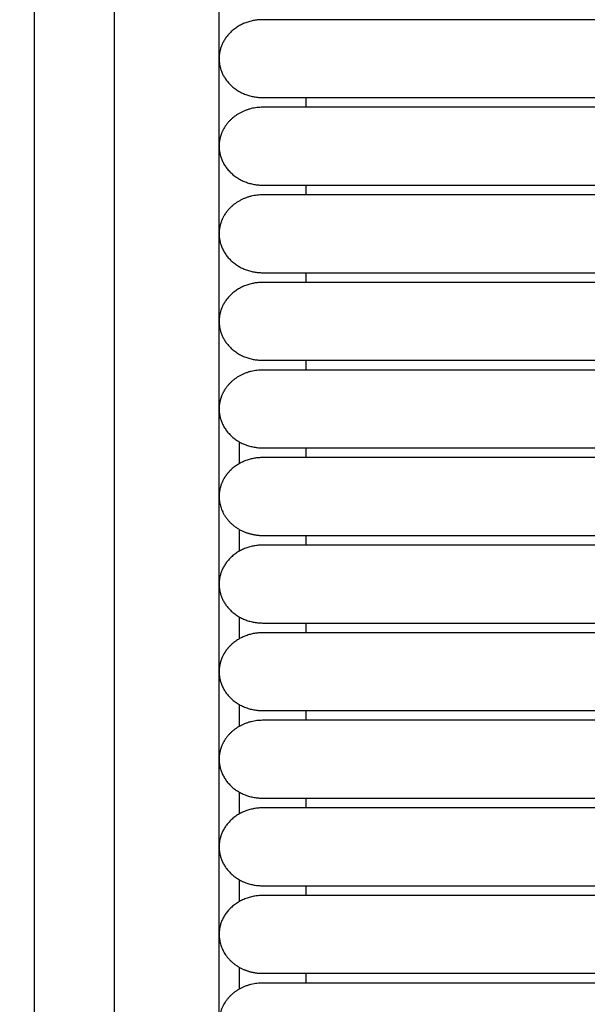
# Model space of a CAD drawing. Header units: millimetres. Extents: x -31695 to -19845, y -5614 to 7253.
# Tile 265 of 432: x -27600 to -27570, y 4860 to 4911. Entities that reach past the tile are written whole.
import ezdxf

# ---------------------------------------------------------------- set-up
doc = ezdxf.new("R2010")
doc.units = ezdxf.units.MM
doc.layers.add('2d', color=7, linetype='Continuous', true_color=0x000000)

msp = doc.modelspace()

# ---------------------------------------------------------------- linework, layer by layer
at = {"layer": '2d', "linetype": 'Continuous', "lineweight": -3}
msp.add_lwpolyline([(-27589.426, 4598.27), (-27589.426, 5374.719)], dxfattribs=at)
for points, knots in [([(-27595.609, 4580.414), (-27595.515, 4581.874), (-27595.437, 4583.335), (-27595.37, 4584.797), (-27595.297, 4586.378), (-27595.239, 4587.961), (-27595.189, 4589.544), (-27595.136, 4591.246), (-27595.094, 4592.949), (-27595.059, 4594.652), (-27595.021, 4596.505), (-27594.993, 4598.358), (-27594.97, 4600.211), (-27594.946, 4602.186), (-27594.929, 4604.161), (-27594.916, 4606.136), (-27594.902, 4608.199), (-27594.894, 4610.262), (-27594.888, 4612.325), (-27594.882, 4614.504), (-27594.879, 4616.683), (-27594.877, 4618.862), (-27594.875, 4622.137), (-27594.875, 4625.411), (-27594.875, 4628.686), (-27594.876, 4639.331), (-27594.875, 4649.975), (-27594.875, 4660.62), (-27594.875, 4672.699), (-27594.875, 4684.778), (-27594.875, 4696.856), (-27594.875, 4710.296), (-27594.875, 4723.735), (-27594.875, 4737.175), (-27594.875, 4751.989), (-27594.875, 4766.804), (-27594.875, 4781.619), (-27594.875, 4813.556), (-27594.875, 4845.491), (-27594.875, 4877.427), (-27594.875, 4910.929), (-27594.875, 4944.432), (-27594.875, 4977.935), (-27594.875, 5011.437), (-27594.875, 5044.939), (-27594.875, 5078.441), (-27594.875, 5094.409), (-27594.875, 5110.377), (-27594.875, 5126.346), (-27594.875, 5142.314), (-27594.875, 5158.284), (-27594.875, 5174.252), (-27594.875, 5181.659), (-27594.875, 5189.066), (-27594.875, 5196.473), (-27594.875, 5203.88), (-27594.875, 5211.288), (-27594.875, 5218.695), (-27594.875, 5224.095), (-27594.875, 5229.495), (-27594.875, 5234.895)], [0, 0, 0, 0, 4.32571, 4.32571, 4.32571, 9.006348, 9.006348, 9.006348, 14.041632, 14.041632, 14.041632, 19.519096, 19.519096, 19.519096, 25.35732, 25.35732, 25.35732, 31.454857, 31.454857, 31.454857, 37.895938, 37.895938, 37.895938, 47.575429, 47.575429, 47.575429, 79.038556, 79.038556, 79.038556, 114.740207, 114.740207, 114.740207, 154.464201, 154.464201, 154.464201, 198.253062, 198.253062, 198.253062, 292.648844, 292.648844, 292.648844, 391.674129, 391.674129, 391.674129, 490.698643, 490.698643, 490.698643, 537.896832, 537.896832, 537.896832, 585.096367, 585.096367, 585.096367, 606.990068, 606.990068, 606.990068, 628.884072, 628.884072, 628.884072, 644.845046, 644.845046, 644.845046, 644.845046]), ([(-27599.815, 4580.596), (-27599.721, 4582.035), (-27599.643, 4583.484), (-27599.576, 4584.924), (-27599.504, 4586.492), (-27599.444, 4588.061), (-27599.395, 4589.629), (-27599.341, 4591.321), (-27599.298, 4593.014), (-27599.263, 4594.706), (-27599.224, 4596.551), (-27599.195, 4598.396), (-27599.171, 4600.241), (-27599.146, 4602.211), (-27599.128, 4604.181), (-27599.114, 4606.15), (-27599.1, 4608.21), (-27599.09, 4610.269), (-27599.083, 4612.329), (-27599.076, 4614.506), (-27599.073, 4616.683), (-27599.07, 4618.86), (-27599.067, 4621.379), (-27599.066, 4623.899), (-27599.065, 4626.418), (-27599.065, 4627.173), (-27599.065, 4627.928), (-27599.064, 4628.683), (-27599.061, 4639.328), (-27599.058, 4649.973), (-27599.056, 4660.618), (-27599.053, 4672.697), (-27599.051, 4684.776), (-27599.049, 4696.855), (-27599.047, 4710.294), (-27599.046, 4723.734), (-27599.045, 4737.174), (-27599.043, 4751.989), (-27599.042, 4766.803), (-27599.041, 4781.618), (-27599.04, 4813.555), (-27599.039, 4845.491), (-27599.038, 4877.427), (-27599.038, 4910.93), (-27599.038, 4944.432), (-27599.038, 4977.935), (-27599.038, 5011.437), (-27599.038, 5044.939), (-27599.038, 5078.441), (-27599.039, 5094.41), (-27599.039, 5110.378), (-27599.039, 5126.346), (-27599.04, 5142.315), (-27599.04, 5158.284), (-27599.041, 5174.252), (-27599.042, 5181.659), (-27599.042, 5189.067), (-27599.043, 5196.474), (-27599.043, 5202.878), (-27599.044, 5209.282), (-27599.044, 5215.686)], [0, 0, 0, 0, 4.271346, 4.271346, 4.271346, 8.910793, 8.910793, 8.910793, 13.915218, 13.915218, 13.915218, 19.369775, 19.369775, 19.369775, 25.191998, 25.191998, 25.191998, 31.279337, 31.279337, 31.279337, 37.714779, 37.714779, 37.714779, 45.161136, 45.161136, 45.161136, 47.392834, 47.392834, 47.392834, 78.857016, 78.857016, 78.857016, 114.55941, 114.55941, 114.55941, 154.283912, 154.283912, 154.283912, 198.073133, 198.073133, 198.073133, 292.469323, 292.469323, 292.469323, 391.494727, 391.494727, 391.494727, 490.51936, 490.51936, 490.51936, 537.717708, 537.717708, 537.717708, 584.917492, 584.917492, 584.917492, 606.811354, 606.811354, 606.811354, 625.740521, 625.740521, 625.740521, 625.740521])]:
    msp.add_open_spline(points, degree=3, knots=knots, dxfattribs=at)
for points, weights, knots in [([(-27587.16, 4910.88), (-27589.426, 4910.88), (-27589.426, 4908.85), (-27589.426, 4906.82), (-27587.16, 4906.82)], [1, 0.707106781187, 1, 0.707106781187, 1], [6.283185, 6.283185, 6.283185, 9.424778, 9.424778, 12.566371, 12.566371, 12.566371]), ([(-27579.226, 4910.88), (-27582.512, 4910.88), (-27584.836, 4910.88), (-27587.16, 4910.88), (-27587.16, 4910.88)], [1, 0.853553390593, 0.853553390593, 0.853553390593, 1], [0, 0, 0, 5.79899, 5.79899, 11.59798, 11.59798, 11.59798]), ([(-27587.16, 4906.82), (-27587.16, 4906.82), (-27584.836, 4906.82), (-27582.512, 4906.82), (-27579.226, 4906.82)], [1, 0.853553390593, 0.853553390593, 0.853553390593, 1], [0, 0, 0, 5.79899, 5.79899, 11.59798, 11.59798, 11.59798]), ([(-27579.226, 4906.312), (-27582.512, 4906.312), (-27584.836, 4906.312), (-27587.16, 4906.312), (-27587.16, 4906.312)], [1, 0.853553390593, 0.853553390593, 0.853553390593, 1], [0, 0, 0, 5.79899, 5.79899, 11.59798, 11.59798, 11.59798]), ([(-27589.179, 4905.204), (-27589.426, 4904.77), (-27589.426, 4904.282), (-27589.426, 4903.442), (-27588.762, 4902.847), (-27588.099, 4902.253), (-27587.16, 4902.253)], [0.874965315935, 0.909550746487, 1, 0.853553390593, 0.853553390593, 0.853553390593, 1], [2.290392, 2.290392, 2.290392, 3.313708, 3.313708, 4.970563, 4.970563, 6.627417, 6.627417, 6.627417]), ([(-27587.16, 4902.253), (-27587.16, 4902.253), (-27584.836, 4902.253), (-27582.512, 4902.253), (-27579.226, 4902.253)], [1, 0.853553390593, 0.853553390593, 0.853553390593, 1], [0, 0, 0, 5.79899, 5.79899, 11.59798, 11.59798, 11.59798]), ([(-27579.226, 4901.745), (-27582.512, 4901.745), (-27584.836, 4901.745), (-27587.16, 4901.745), (-27587.16, 4901.745)], [1, 0.853553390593, 0.853553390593, 0.853553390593, 1], [0, 0, 0, 5.79899, 5.79899, 11.59798, 11.59798, 11.59798]), ([(-27589.179, 4900.637), (-27589.426, 4900.202), (-27589.426, 4899.715), (-27589.426, 4898.874), (-27588.762, 4898.28), (-27588.099, 4897.685), (-27587.16, 4897.685)], [0.874965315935, 0.909550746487, 1, 0.853553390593, 0.853553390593, 0.853553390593, 1], [2.290392, 2.290392, 2.290392, 3.313708, 3.313708, 4.970563, 4.970563, 6.627417, 6.627417, 6.627417]), ([(-27587.16, 4897.178), (-27589.426, 4897.178), (-27589.426, 4895.148), (-27589.426, 4893.118), (-27587.16, 4893.118)], [1, 0.707106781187, 1, 0.707106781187, 1], [6.283185, 6.283185, 6.283185, 9.424778, 9.424778, 12.566371, 12.566371, 12.566371]), ([(-27587.16, 4897.685), (-27587.16, 4897.685), (-27584.836, 4897.685), (-27582.512, 4897.685), (-27579.226, 4897.685)], [1, 0.853553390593, 0.853553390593, 0.853553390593, 1], [0, 0, 0, 5.79899, 5.79899, 11.59798, 11.59798, 11.59798]), ([(-27579.226, 4897.178), (-27582.512, 4897.178), (-27584.836, 4897.178), (-27587.16, 4897.178), (-27587.16, 4897.178)], [1, 0.853553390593, 0.853553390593, 0.853553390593, 1], [0, 0, 0, 5.79899, 5.79899, 11.59798, 11.59798, 11.59798]), ([(-27587.16, 4893.118), (-27587.16, 4893.118), (-27584.836, 4893.118), (-27582.512, 4893.118), (-27579.226, 4893.118)], [1, 0.853553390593, 0.853553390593, 0.853553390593, 1], [0, 0, 0, 5.79899, 5.79899, 11.59798, 11.59798, 11.59798]), ([(-27579.226, 4892.61), (-27582.512, 4892.61), (-27584.836, 4892.61), (-27587.16, 4892.61), (-27587.16, 4892.61)], [1, 0.853553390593, 0.853553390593, 0.853553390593, 1], [0, 0, 0, 5.79899, 5.79899, 11.59798, 11.59798, 11.59798]), ([(-27589.179, 4891.502), (-27589.426, 4891.068), (-27589.426, 4890.58), (-27589.426, 4889.74), (-27588.762, 4889.145), (-27588.099, 4888.55), (-27587.16, 4888.55)], [0.874965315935, 0.909550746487, 1, 0.853553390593, 0.853553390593, 0.853553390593, 1], [2.290392, 2.290392, 2.290392, 3.313708, 3.313708, 4.970563, 4.970563, 6.627417, 6.627417, 6.627417]), ([(-27587.16, 4888.55), (-27587.16, 4888.55), (-27584.836, 4888.55), (-27582.512, 4888.55), (-27579.226, 4888.55)], [1, 0.853553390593, 0.853553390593, 0.853553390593, 1], [0, 0, 0, 5.79899, 5.79899, 11.59798, 11.59798, 11.59798]), ([(-27587.16, 4888.043), (-27588.099, 4888.043), (-27588.762, 4887.448), (-27589.016, 4887.221), (-27589.179, 4886.935)], [1, 0.853553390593, 0.853553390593, 0.853553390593, 0.874965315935], [0, 0, 0, 1.656854, 1.656854, 2.290392, 2.290392, 2.290392]), ([(-27579.226, 4888.043), (-27582.512, 4888.043), (-27584.836, 4888.043), (-27587.16, 4888.043), (-27587.16, 4888.043)], [1, 0.853553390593, 0.853553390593, 0.853553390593, 1], [0, 0, 0, 5.79899, 5.79899, 11.59798, 11.59798, 11.59798]), ([(-27589.179, 4886.935), (-27589.426, 4886.5), (-27589.426, 4886.013), (-27589.426, 4884.769), (-27588.189, 4884.204)], [0.874965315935, 0.909550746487, 1, 0.797556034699, 0.874965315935], [14.737798, 14.737798, 14.737798, 15.707963, 15.707963, 17.879391, 17.879391, 17.879391]), ([(-27587.16, 4883.983), (-27587.16, 4883.983), (-27584.836, 4883.983), (-27582.512, 4883.983), (-27579.226, 4883.983)], [1, 0.853553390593, 0.853553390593, 0.853553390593, 1], [0, 0, 0, 5.79899, 5.79899, 11.59798, 11.59798, 11.59798]), ([(-27587.16, 4883.476), (-27589.426, 4883.476), (-27589.426, 4881.446), (-27589.426, 4879.416), (-27587.16, 4879.416)], [1, 0.707106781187, 1, 0.707106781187, 1], [6.283185, 6.283185, 6.283185, 9.424778, 9.424778, 12.566371, 12.566371, 12.566371]), ([(-27579.226, 4883.476), (-27582.512, 4883.476), (-27584.836, 4883.476), (-27587.16, 4883.476), (-27587.16, 4883.476)], [1, 0.853553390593, 0.853553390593, 0.853553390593, 1], [0, 0, 0, 5.79899, 5.79899, 11.59798, 11.59798, 11.59798]), ([(-27587.16, 4879.416), (-27587.16, 4879.416), (-27584.836, 4879.416), (-27582.512, 4879.416), (-27579.226, 4879.416)], [1, 0.853553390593, 0.853553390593, 0.853553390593, 1], [0, 0, 0, 5.79899, 5.79899, 11.59798, 11.59798, 11.59798]), ([(-27587.16, 4878.908), (-27588.099, 4878.908), (-27588.762, 4878.314), (-27589.016, 4878.086), (-27589.179, 4877.8)], [1, 0.853553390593, 0.853553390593, 0.853553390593, 0.874965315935], [0, 0, 0, 1.656854, 1.656854, 2.290392, 2.290392, 2.290392]), ([(-27579.226, 4878.908), (-27582.512, 4878.908), (-27584.836, 4878.908), (-27587.16, 4878.908), (-27587.16, 4878.908)], [1, 0.853553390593, 0.853553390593, 0.853553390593, 1], [0, 0, 0, 5.79899, 5.79899, 11.59798, 11.59798, 11.59798]), ([(-27589.179, 4877.8), (-27589.426, 4877.366), (-27589.426, 4876.878), (-27589.426, 4874.848), (-27587.16, 4874.848)], [0.874965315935, 0.909550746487, 1, 0.707106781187, 1], [14.737798, 14.737798, 14.737798, 15.707963, 15.707963, 18.849556, 18.849556, 18.849556]), ([(-27587.16, 4874.848), (-27587.16, 4874.848), (-27584.836, 4874.848), (-27582.512, 4874.848), (-27579.226, 4874.848)], [1, 0.853553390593, 0.853553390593, 0.853553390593, 1], [0, 0, 0, 5.79899, 5.79899, 11.59798, 11.59798, 11.59798]), ([(-27579.226, 4874.341), (-27582.512, 4874.341), (-27584.836, 4874.341), (-27587.16, 4874.341), (-27587.16, 4874.341)], [1, 0.853553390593, 0.853553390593, 0.853553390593, 1], [0, 0, 0, 5.79899, 5.79899, 11.59798, 11.59798, 11.59798]), ([(-27589.179, 4873.233), (-27589.426, 4872.798), (-27589.426, 4872.311), (-27589.426, 4871.47), (-27588.762, 4870.876), (-27588.099, 4870.281), (-27587.16, 4870.281)], [0.874965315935, 0.909550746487, 1, 0.853553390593, 0.853553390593, 0.853553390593, 1], [2.290392, 2.290392, 2.290392, 3.313708, 3.313708, 4.970563, 4.970563, 6.627417, 6.627417, 6.627417]), ([(-27587.16, 4870.281), (-27587.16, 4870.281), (-27584.836, 4870.281), (-27582.512, 4870.281), (-27579.226, 4870.281)], [1, 0.853553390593, 0.853553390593, 0.853553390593, 1], [0, 0, 0, 5.79899, 5.79899, 11.59798, 11.59798, 11.59798]), ([(-27587.16, 4869.774), (-27589.426, 4869.774), (-27589.426, 4867.744), (-27589.426, 4865.714), (-27587.16, 4865.714)], [1, 0.707106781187, 1, 0.707106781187, 1], [6.283185, 6.283185, 6.283185, 9.424778, 9.424778, 12.566371, 12.566371, 12.566371]), ([(-27579.226, 4869.774), (-27582.512, 4869.774), (-27584.836, 4869.774), (-27587.16, 4869.774), (-27587.16, 4869.774)], [1, 0.853553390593, 0.853553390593, 0.853553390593, 1], [0, 0, 0, 5.79899, 5.79899, 11.59798, 11.59798, 11.59798]), ([(-27587.16, 4865.714), (-27587.16, 4865.714), (-27584.836, 4865.714), (-27582.512, 4865.714), (-27579.226, 4865.714)], [1, 0.853553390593, 0.853553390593, 0.853553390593, 1], [0, 0, 0, 5.79899, 5.79899, 11.59798, 11.59798, 11.59798]), ([(-27587.16, 4865.206), (-27589.426, 4865.206), (-27589.426, 4863.176), (-27589.426, 4861.932), (-27588.189, 4861.368)], [1, 0.707106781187, 1, 0.797556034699, 0.874965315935], [12.566371, 12.566371, 12.566371, 15.707963, 15.707963, 17.879391, 17.879391, 17.879391]), ([(-27579.226, 4865.206), (-27582.512, 4865.206), (-27584.836, 4865.206), (-27587.16, 4865.206), (-27587.16, 4865.206)], [1, 0.853553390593, 0.853553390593, 0.853553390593, 1], [0, 0, 0, 5.79899, 5.79899, 11.59798, 11.59798, 11.59798]), ([(-27587.16, 4861.146), (-27587.16, 4861.146), (-27584.836, 4861.146), (-27582.512, 4861.146), (-27579.226, 4861.146)], [1, 0.853553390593, 0.853553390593, 0.853553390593, 1], [0, 0, 0, 5.79899, 5.79899, 11.59798, 11.59798, 11.59798]), ([(-27579.226, 4860.639), (-27582.512, 4860.639), (-27584.836, 4860.639), (-27587.16, 4860.639), (-27587.16, 4860.639)], [1, 0.853553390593, 0.853553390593, 0.853553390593, 1], [0, 0, 0, 5.79899, 5.79899, 11.59798, 11.59798, 11.59798]), ([(-27589.179, 4859.531), (-27589.426, 4859.096), (-27589.426, 4858.609), (-27589.426, 4857.768), (-27588.762, 4857.174), (-27588.099, 4856.579), (-27587.16, 4856.579)], [0.874965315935, 0.909550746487, 1, 0.853553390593, 0.853553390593, 0.853553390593, 1], [2.290392, 2.290392, 2.290392, 3.313708, 3.313708, 4.970563, 4.970563, 6.627417, 6.627417, 6.627417])]:
    msp.add_rational_spline(points, weights, degree=2, knots=knots, dxfattribs=at)
for points, degree in [([(-27559.349, 4910.88), (-27569.288, 4910.88), (-27579.226, 4910.88)], 2), ([(-27584.893, 4906.312), (-27584.893, 4906.566), (-27584.893, 4906.82)], 2), ([(-27579.226, 4906.82), (-27569.288, 4906.82), (-27559.349, 4906.82)], 2), ([(-27546.155, 4906.312), (-27562.69, 4906.312), (-27579.226, 4906.312)], 2), ([(-27584.893, 4901.745), (-27584.893, 4901.999), (-27584.893, 4902.253)], 2), ([(-27579.226, 4902.253), (-27568.803, 4902.253), (-27558.38, 4902.253)], 2), ([(-27546.155, 4901.745), (-27562.69, 4901.745), (-27579.226, 4901.745)], 2), ([(-27584.893, 4897.178), (-27584.893, 4897.432), (-27584.893, 4897.685)], 2), ([(-27584.893, 4897.178), (-27584.893, 4897.178), (-27584.893, 4897.178)], 2), ([(-27579.226, 4897.685), (-27569.288, 4897.685), (-27559.349, 4897.685)], 2), ([(-27559.349, 4897.178), (-27569.288, 4897.178), (-27579.226, 4897.178)], 2), ([(-27584.893, 4892.61), (-27584.893, 4892.864), (-27584.893, 4893.118)], 2), ([(-27579.226, 4893.118), (-27569.288, 4893.118), (-27559.349, 4893.118)], 2), ([(-27558.529, 4892.61), (-27568.878, 4892.61), (-27579.226, 4892.61)], 2), ([(-27588.372, 4887.728), (-27588.372, 4888.107), (-27588.372, 4888.486), (-27588.372, 4888.865)], 3), ([(-27584.893, 4888.043), (-27584.893, 4888.297), (-27584.893, 4888.551)], 2), ([(-27579.226, 4888.55), (-27568.945, 4888.55), (-27558.664, 4888.55)], 2), ([(-27546.155, 4888.043), (-27562.69, 4888.043), (-27579.226, 4888.043)], 2), ([(-27588.372, 4883.161), (-27588.372, 4883.54), (-27588.372, 4883.919), (-27588.372, 4884.298)], 3), ([(-27584.893, 4883.476), (-27584.893, 4883.729), (-27584.893, 4883.983)], 2), ([(-27579.226, 4883.983), (-27569.288, 4883.983), (-27559.349, 4883.983)], 2), ([(-27559.349, 4883.476), (-27569.288, 4883.476), (-27579.226, 4883.476)], 2), ([(-27588.372, 4878.593), (-27588.372, 4878.972), (-27588.372, 4879.351), (-27588.372, 4879.731)], 3), ([(-27584.893, 4878.908), (-27584.893, 4879.162), (-27584.893, 4879.416)], 2), ([(-27579.226, 4879.416), (-27569.288, 4879.416), (-27559.349, 4879.416)], 2), ([(-27546.707, 4878.908), (-27562.967, 4878.908), (-27579.226, 4878.908)], 2), ([(-27588.372, 4874.026), (-27588.372, 4874.405), (-27588.372, 4874.784), (-27588.372, 4875.163)], 3), ([(-27584.893, 4874.341), (-27584.893, 4874.595), (-27584.893, 4874.848)], 2), ([(-27579.226, 4874.848), (-27569.288, 4874.848), (-27559.349, 4874.848)], 2), ([(-27546.155, 4874.341), (-27562.69, 4874.341), (-27579.226, 4874.341)], 2), ([(-27588.372, 4869.459), (-27588.372, 4869.838), (-27588.372, 4870.217), (-27588.372, 4870.596)], 3), ([(-27584.893, 4869.774), (-27584.893, 4870.027), (-27584.893, 4870.281)], 2), ([(-27579.226, 4870.281), (-27569.288, 4870.281), (-27559.349, 4870.281)], 2), ([(-27559.349, 4869.774), (-27569.288, 4869.774), (-27579.226, 4869.774)], 2), ([(-27588.372, 4864.891), (-27588.372, 4865.27), (-27588.372, 4865.649), (-27588.372, 4866.029)], 3), ([(-27584.893, 4865.206), (-27584.893, 4865.46), (-27584.893, 4865.714)], 2), ([(-27579.226, 4865.714), (-27569.288, 4865.714), (-27559.349, 4865.714)], 2), ([(-27546.155, 4865.206), (-27562.69, 4865.206), (-27579.226, 4865.206)], 2), ([(-27588.372, 4860.324), (-27588.372, 4860.703), (-27588.372, 4861.082), (-27588.372, 4861.461)], 3), ([(-27584.893, 4860.639), (-27584.893, 4860.893), (-27584.893, 4861.146)], 2), ([(-27579.226, 4861.146), (-27562.69, 4861.146), (-27546.154, 4861.146)], 2), ([(-27546.155, 4860.639), (-27562.69, 4860.639), (-27579.226, 4860.639)], 2)]:
    msp.add_open_spline(points, degree=degree, dxfattribs=at)
for points, weights in [([(-27587.16, 4906.312), (-27588.549, 4906.312), (-27589.179, 4905.204)], [1, 0.797556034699, 0.874965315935]), ([(-27587.16, 4901.745), (-27588.549, 4901.745), (-27589.179, 4900.637)], [1, 0.797556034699, 0.874965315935]), ([(-27587.16, 4892.61), (-27588.549, 4892.61), (-27589.179, 4891.502)], [1, 0.797556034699, 0.874965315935]), ([(-27588.189, 4884.204), (-27587.704, 4883.983), (-27587.16, 4883.983)], [0.874965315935, 0.909550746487, 1]), ([(-27587.16, 4874.341), (-27588.549, 4874.341), (-27589.179, 4873.233)], [1, 0.797556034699, 0.874965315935]), ([(-27588.189, 4861.368), (-27587.704, 4861.146), (-27587.16, 4861.146)], [0.874965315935, 0.909550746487, 1]), ([(-27587.16, 4860.639), (-27588.549, 4860.639), (-27589.179, 4859.531)], [1, 0.797556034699, 0.874965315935])]:
    msp.add_rational_spline(points, weights, degree=2, dxfattribs=at)

doc.saveas('drawing.dxf')
